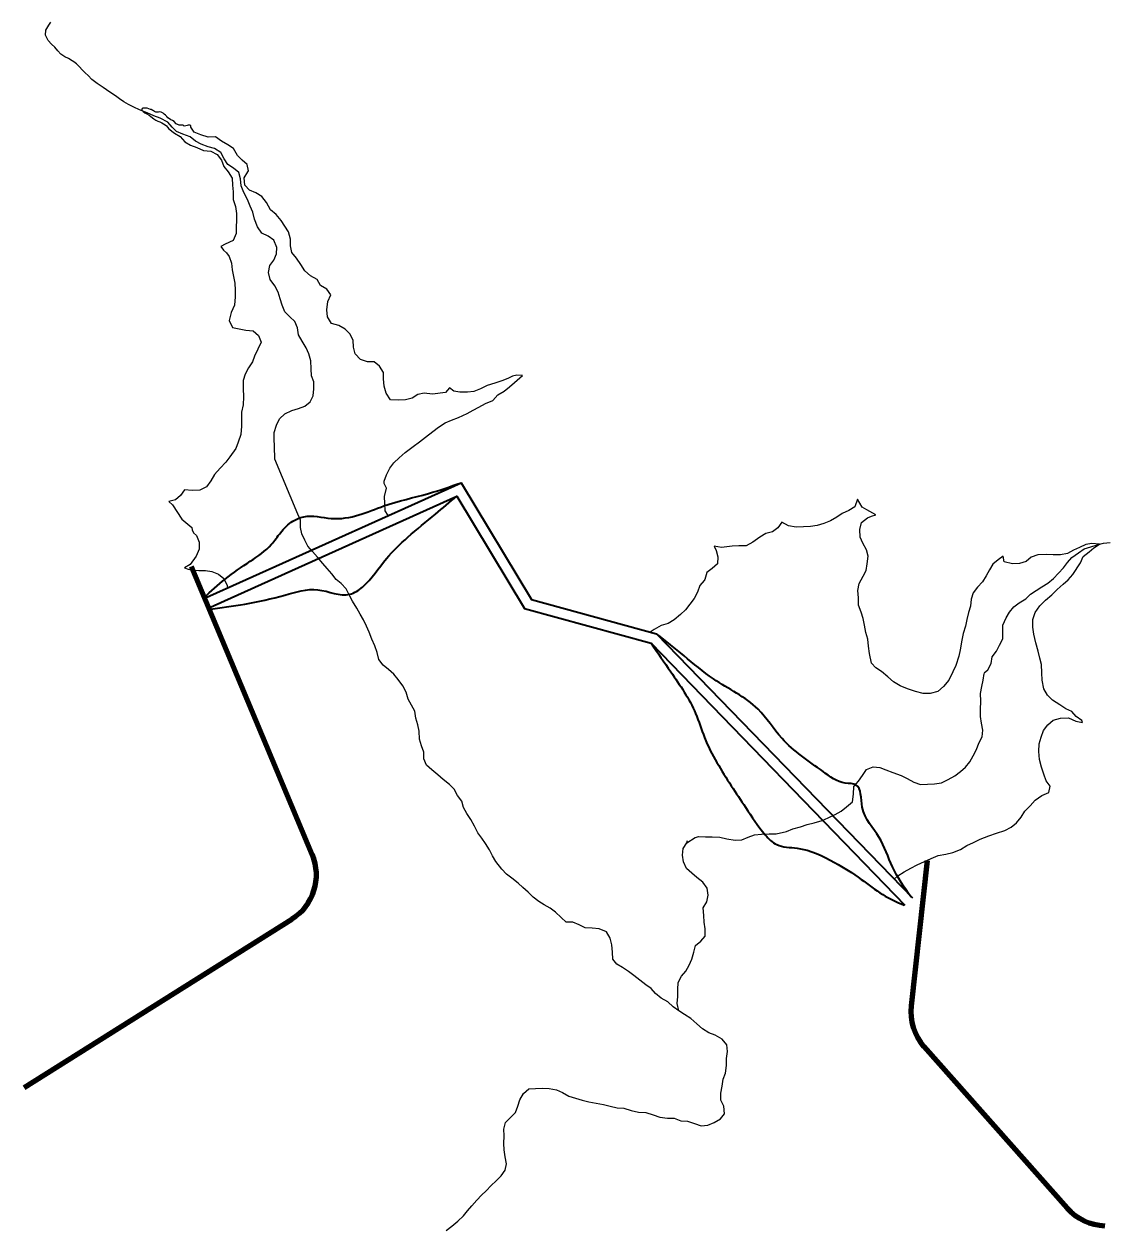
# Model space of a CAD drawing. Extents: x 553962 to 842807, y 8883888 to 9032388.
# Drawn here: x 699452 to 701518, y 8963368 to 8965670 of the extents above; entities that cross this region are included whole.
import ezdxf

# ---------------------------------------------------------------- set-up
doc = ezdxf.new("R2010")
doc.units = 0
doc.header["$LTSCALE"] = 200
for name, color, linetype, lineweight in [('24', 7, 'Continuous', 25), ('7', 7, 'Continuous', 90), ('8', 7, 'Continuous', 13)]:
    doc.layers.add(name, color=color, linetype=linetype, lineweight=lineweight)

msp = doc.modelspace()

# ---------------------------------------------------------------- linework, layer by layer
at = {"layer": '24'}
for points in [[(699735.1, 8965472.8), (699726.8, 8965482.6), (699712.3, 8965490.2), (699700.5, 8965494.7), (699687.2, 8965500.6), (699673.1, 8965506.1), (699661.8, 8965511.1), (699652, 8965516.5), (699643.1, 8965521.6), (699634.6, 8965527.2), (699627.1, 8965532.9), (699616.3, 8965540), (699603.6, 8965548.9), (699591.6, 8965556.5), (699581.9, 8965563.9), (699574.4, 8965571.7), (699568.9, 8965577), (699552.6, 8965593.7), (699547.4, 8965597.8), (699543.9, 8965600), (699537.2, 8965603.9), (699530.3, 8965607.4), (699522.3, 8965612.3), (699516.6, 8965618.6), (699511.3, 8965625.8), (699504.9, 8965631.9), (699498.1, 8965638.7), (699493.4, 8965648.5), (699494, 8965658.4), (699499.3, 8965668.1), (699503.1, 8965673.8)], [(699931.8, 8964837.8), (699930.8, 8964862.9), (699930.4, 8964876.2), (699930.5, 8964889.1), (699934.6, 8964903.3), (699940.7, 8964915.5), (699950.7, 8964925), (699964.2, 8964931.1), (699977, 8964935.1), (699989, 8964939.6), (699999.4, 8964947.8), (700004.9, 8964959.5), (700006.4, 8964972.4), (700005.8, 8964985.7), (700001.6, 8964997.5), (700000.7, 8965010.8), (700000.2, 8965025.8), (699996.7, 8965039.4), (699991.5, 8965050.8), (699983.6, 8965063.7), (699976.8, 8965075.8), (699975, 8965089.1), (699969.8, 8965101.2), (699960.2, 8965110.2), (699950.8, 8965119.6), (699945.8, 8965132.5), (699941.5, 8965144.7), (699937.8, 8965157.3), (699931.8, 8965169.2), (699922.8, 8965181.9), (699919.6, 8965195.3), (699921.8, 8965208.3), (699929.4, 8965218.6), (699935, 8965230.6), (699935.6, 8965243.1), (699929.5, 8965256.6), (699918.7, 8965264.4), (699906.5, 8965270), (699898.4, 8965282.6), (699892.8, 8965297.2), (699889.3, 8965310.3), (699884.5, 8965322), (699879.3, 8965334.9), (699872.2, 8965348), (699867.5, 8965360.9), (699866, 8965374.3), (699863, 8965386.5), (699852.8, 8965394.6), (699841.6, 8965401.4), (699834.5, 8965412.4), (699828.3, 8965424.5), (699816.2, 8965431.8), (699804.1, 8965435.5), (699791, 8965440.2), (699779.6, 8965445.8), (699769.4, 8965454.6), (699755.6, 8965459.3), (699743.5, 8965464.7), (699735.1, 8965472.8)], [(700122.6, 8964480.9), (700117.1, 8964494.1), (700111.8, 8964507), (700106.8, 8964518.9), (700101.1, 8964530.7), (700094.7, 8964541.6), (700088.2, 8964553.3), (700080.2, 8964566.8), (700073.9, 8964578.7), (700067.6, 8964590), (700058.5, 8964600.1), (700048.7, 8964608.3), (700040.7, 8964618.6), (700031.8, 8964629), (700023.2, 8964638.5), (700013.3, 8964651), (700003.7, 8964661.7), (699994.9, 8964671.7), (699988.9, 8964683.5), (699983.4, 8964695.1), (699980.8, 8964707.6), (699980.5, 8964721.2), (699975.7, 8964733.2), (699931.8, 8964837.8)], [(701287.6, 8964429.5), (701294.5, 8964435.5), (701301, 8964447.5), (701302.9, 8964460.4), (701310.9, 8964471.2), (701316.9, 8964482.7), (701323.4, 8964494.7), (701323.1, 8964507.7), (701323.1, 8964520.7), (701329.4, 8964534.6), (701336, 8964545.5), (701344.2, 8964555.7), (701354.7, 8964563.2), (701367, 8964571), (701376.1, 8964580), (701386.7, 8964587.2), (701397.7, 8964594), (701409, 8964600.9), (701420.2, 8964610.1), (701429.5, 8964619.9), (701439.2, 8964630.4), (701446.8, 8964640.4), (701455.1, 8964649.9), (701467.8, 8964659.1), (701478.5, 8964666.5), (701491.2, 8964670.5), (701503.8, 8964674.5), (701515.9, 8964677.6), (701528.7, 8964678.6)], [(700629.6, 8963841.8), (700618, 8963850.7), (700607.5, 8963858.3), (700596.4, 8963866.3), (700585.3, 8963872.3), (700577.9, 8963882.3), (700577.1, 8963895.6), (700575.9, 8963909.3), (700572.6, 8963922.5), (700565.5, 8963934.2), (700551.7, 8963940.3), (700538.2, 8963941.4), (700524.9, 8963941.7), (700513.3, 8963947.7), (700501.3, 8963953), (700488.6, 8963953.1), (700479.2, 8963961.6), (700467.9, 8963971.8), (700457.8, 8963979.6), (700446.7, 8963986), (700436, 8963992.4), (700425.1, 8964000.6), (700415.8, 8964010), (700405.9, 8964019.2), (700396.4, 8964027.6), (700384.9, 8964036.7), (700374.1, 8964044.4), (700365.2, 8964054.1), (700354.3, 8964068.5), (700347.8, 8964079.8), (700341.9, 8964091.4), (700334.5, 8964103.1), (700327.1, 8964113.5), (700319.4, 8964123.6), (700313.2, 8964136.3), (700306.5, 8964148.8), (700298.7, 8964160.7), (700292.2, 8964172.2), (700289, 8964184.4), (700280.5, 8964195.2), (700274.5, 8964206.8), (700265.2, 8964216.2), (700253.2, 8964225.8), (700243.1, 8964234.8), (700231.8, 8964244.1), (700221.2, 8964252.7), (700216.5, 8964265), (700216.1, 8964277.7), (700211.7, 8964290.1), (700208.1, 8964303), (700207.4, 8964317.7), (700204.9, 8964330), (700201.4, 8964343), (700199.1, 8964356), (700192.6, 8964368), (700186.2, 8964379.3), (700182.6, 8964392.6), (700176.5, 8964404.8), (700167.5, 8964416.9), (700159.2, 8964426.7), (700148.9, 8964435.9), (700138.4, 8964444.4), (700130.5, 8964455.3), (700127, 8964468.6), (700122.6, 8964480.9)], [(700629.6, 8963841.8), (700618, 8963850.7), (700607.5, 8963858.3), (700596.4, 8963866.3), (700585.3, 8963872.3), (700577.9, 8963882.3), (700577.1, 8963895.6), (700575.9, 8963909.3), (700572.6, 8963922.5), (700565.5, 8963934.2), (700551.7, 8963940.3), (700538.2, 8963941.4), (700524.9, 8963941.7), (700513.3, 8963947.7), (700501.3, 8963953), (700488.6, 8963953.1), (700479.2, 8963961.6), (700467.9, 8963971.8), (700457.8, 8963979.6), (700446.7, 8963986), (700436, 8963992.4), (700425.1, 8964000.6), (700415.8, 8964010), (700405.9, 8964019.2), (700396.4, 8964027.6), (700384.9, 8964036.7), (700374.1, 8964044.4), (700365.2, 8964054.1), (700354.3, 8964068.5), (700347.8, 8964079.8), (700341.9, 8964091.4), (700334.5, 8964103.1), (700327.1, 8964113.5), (700319.4, 8964123.6), (700313.2, 8964136.3), (700306.5, 8964148.8), (700298.7, 8964160.7), (700292.2, 8964172.2), (700289, 8964184.4), (700280.5, 8964195.2), (700274.5, 8964206.8), (700265.2, 8964216.2), (700253.2, 8964225.8), (700243.1, 8964234.8), (700231.8, 8964244.1), (700221.2, 8964252.7), (700216.5, 8964265), (700216.1, 8964277.7), (700211.7, 8964290.1), (700208.1, 8964303), (700207.4, 8964317.7), (700204.9, 8964330), (700201.4, 8964343), (700199.1, 8964356), (700192.6, 8964368), (700186.2, 8964379.3), (700182.6, 8964392.6), (700176.5, 8964404.8), (700167.5, 8964416.9), (700159.2, 8964426.7), (700148.9, 8964435.9), (700138.4, 8964444.4), (700130.5, 8964455.3), (700127, 8964468.6), (700122.6, 8964480.9)], [(700890.2, 8964121.8), (700909.7, 8964126), (700921.6, 8964131.4), (700936.4, 8964135.2), (700949.5, 8964139.6), (700962.7, 8964143), (700977.7, 8964147.3), (700989.3, 8964152.1), (701002.7, 8964158.4), (701014, 8964165), (701024.4, 8964173.3), (701035.6, 8964183), (701037.7, 8964197.4), (701038.2, 8964212), (701047.6, 8964222.3), (701055.1, 8964233.1), (701062.6, 8964244.8), (701075.2, 8964250.1), (701088, 8964248.6), (701099.8, 8964244.3), (701112.8, 8964239.1), (701128.7, 8964233.1), (701140.1, 8964227.3), (701152.8, 8964220.4), (701165.7, 8964216), (701179, 8964216.4), (701192.5, 8964217.5), (701205.7, 8964219.4), (701218.7, 8964225.3), (701231.4, 8964232.9), (701242.5, 8964241.1), (701252, 8964249.4), (701260.3, 8964259.6), (701266.6, 8964271.1), (701272.8, 8964283), (701277.3, 8964294.8), (701283.5, 8964307.1), (701284.8, 8964319.8), (701282.7, 8964333.1), (701280.8, 8964346.2), (701280.4, 8964359.6), (701280.9, 8964375.5), (701280.8, 8964390.3), (701283.1, 8964403.2), (701285.6, 8964415.8), (701287.5, 8964428.3)], [(700719.1, 8964104.7), (700734.9, 8964114.6), (700741.9, 8964116.7), (700754.7, 8964116.2), (700767.8, 8964116.2), (700782.1, 8964115.3), (700795.6, 8964112.2), (700811.3, 8964109.9), (700824.6, 8964110.4), (700836.4, 8964115.1), (700848.6, 8964119.9), (700862.2, 8964121), (700876.7, 8964121.4), (700890.2, 8964121.8)], [(700703.6, 8963783.4), (700700.8, 8963797.5), (700702.2, 8963810.6), (700701.8, 8963824), (700702.9, 8963837.4), (700709, 8963849.3), (700717.1, 8963859), (700723.7, 8963870.8), (700728.9, 8963882.3), (700732.4, 8963895.2), (700735.6, 8963908), (700746, 8963916.4), (700754.3, 8963926.3), (700753.9, 8963940.1), (700752.6, 8963952.7), (700751.5, 8963965.8), (700750.5, 8963980.4), (700757.3, 8963992), (700760, 8964004.6), (700758.2, 8964017.6), (700749.9, 8964029.1), (700738.3, 8964038.3), (700728.5, 8964046.3), (700718.7, 8964055.6), (700712.9, 8964068.1), (700710.9, 8964081.2), (700712.4, 8964093.8), (700719.2, 8964104.8), (700720.5, 8964109.2)], [(700654.5, 8963584.3), (700667.6, 8963579.9), (700681.9, 8963578.2), (700695.2, 8963578.2), (700707.4, 8963573.1), (700720.5, 8963572.3), (700733.8, 8963567.7), (700746.4, 8963563.5), (700759.3, 8963564.7), (700771.5, 8963569.5), (700783.2, 8963576.7), (700791.2, 8963586.3), (700790.1, 8963601.3), (700784.1, 8963612.5), (700783.9, 8963625.8), (700786.5, 8963639.5), (700788.3, 8963652.7), (700792.9, 8963664.4), (700795.2, 8963678.6), (700794.9, 8963692.4), (700797.2, 8963705.2), (700795.5, 8963718.1), (700786.4, 8963728.9), (700773.2, 8963736.8), (700761.2, 8963741), (700749.2, 8963748.9), (700738.4, 8963758.7), (700726.6, 8963768.7), (700714.8, 8963776.3), (700703.6, 8963783.4), (700693.1, 8963791.1), (700683.1, 8963800.2), (700670, 8963807.4), (700659.5, 8963816.3), (700651.2, 8963825.9), (700640.9, 8963833.3), (700629.6, 8963841.8)], [(700259, 8963363.1), (700270.2, 8963371.6), (700281.5, 8963380.9), (700292, 8963391.3), (700300.1, 8963400.8), (700307.9, 8963410.7), (700317.7, 8963421.4), (700326.7, 8963430.5), (700335.6, 8963439.4), (700344.9, 8963449), (700354.8, 8963458), (700364.4, 8963468), (700371.8, 8963478.3), (700374.5, 8963490.8), (700371.6, 8963504.1), (700369.7, 8963517.2), (700369.5, 8963529.8), (700370, 8963544.2), (700369.2, 8963557.2), (700372.3, 8963569.5), (700382.1, 8963579.6), (700391.9, 8963588.6), (700396.1, 8963601.2), (700399.6, 8963613.4), (700406.9, 8963625.3), (700417.1, 8963634.3), (700430.1, 8963635), (700442.9, 8963635.2), (700456.1, 8963634.7), (700469.7, 8963631.9), (700481.4, 8963627), (700493.8, 8963619.9), (700506.5, 8963616.5), (700519.3, 8963612.5), (700531.9, 8963609.2), (700545.6, 8963607), (700559.7, 8963604.1), (700572.4, 8963600.7), (700585.9, 8963598.1), (700598.7, 8963597), (700612.5, 8963592.4), (700627, 8963589.4), (700640.7, 8963588.8), (700654.5, 8963584.3)]]:
    msp.add_lwpolyline(points, dxfattribs=at)
at = {"layer": '7'}
for p, q in [((700003.2, 8964082.2), (699772.1, 8964632.7)), ((701178.7, 8964070.5), (701147.8, 8963792.6)), ((699452.2, 8963636.5), (699964.3, 8963958.8)), ((701172.4, 8963715.2), (701446.3, 8963406.1))]:
    msp.add_line(p, q, dxfattribs=at)
for centre, start, end in [((699911, 8964043.5), 302.1875, 22.7753), ((701247.2, 8963781.5), 173.6629, 221.5386), ((701521.1, 8963472.4), 221.5386, 268.4342)]:
    msp.add_arc(centre, 100, start, end, dxfattribs=at)
at = {"layer": '8'}
msp.add_line((701115.5, 8964035.3), (701122.8, 8964041.2), dxfattribs=at)
for points in [[(699699.5, 8965504), (699698.5, 8965504.7), (699695.2, 8965506.4), (699693.9, 8965506.9), (699690.8, 8965508.2), (699687.5, 8965509), (699684.4, 8965509.3), (699681.6, 8965509.4), (699679.5, 8965509.1), (699678, 8965508.3), (699677.1, 8965506.8), (699677.5, 8965505.1), (699677.7, 8965505)], [(699677.7, 8965505), (699679.7, 8965503.1), (699683.1, 8965500.6), (699687, 8965498.4), (699691, 8965495.8), (699694.8, 8965493.1), (699700.1, 8965489), (699704.2, 8965486.5), (699708.2, 8965484.4), (699711.7, 8965482.8), (699715.7, 8965480.9), (699718.5, 8965479.2), (699721.7, 8965477.5), (699724.5, 8965475.4), (699726.6, 8965472.8)], [(699777.6, 8965463.6), (699771.1, 8965472.6), (699771, 8965475.6), (699769, 8965476.9), (699766.1, 8965476.6), (699763.8, 8965475.9), (699761.1, 8965475.2), (699758.5, 8965474.7), (699756.1, 8965476.7), (699752.6, 8965476.5), (699748.9, 8965476.6), (699746.1, 8965478), (699745.3, 8965478), (699743.2, 8965479.3), (699738.9, 8965483.7), (699735.8, 8965485.7), (699732.8, 8965487.2), (699729.9, 8965488.8), (699727.3, 8965490.9), (699724.9, 8965493.2), (699722.3, 8965495.9), (699720.2, 8965498), (699717.8, 8965499.6), (699714.2, 8965501.6), (699712, 8965502.1), (699709.4, 8965501.8), (699706.8, 8965501.4), (699704.1, 8965501.5), (699701.5, 8965502.7), (699699.5, 8965504)], [(699726.6, 8965472.8), (699729.2, 8965469.7), (699739.5, 8965461.7), (699750.5, 8965454.9), (699759.3, 8965445), (699770.2, 8965438.4), (699782.6, 8965433.8), (699795.2, 8965428.1), (699808.9, 8965426.7), (699821.4, 8965420.9), (699829.3, 8965409.6), (699833.9, 8965397.8), (699842.5, 8965387.4), (699850.2, 8965375.4), (699850.6, 8965362.2), (699851.6, 8965349.1), (699852.2, 8965334.4), (699856.2, 8965321.5), (699858.3, 8965307.9), (699858.5, 8965295.3), (699857.9, 8965281.7), (699857.4, 8965269.5), (699851.7, 8965256)], [(699804.2, 8965454), (699790.4, 8965458.1), (699777.6, 8965463.6)], [(700148.5, 8964730.2), (700142.3, 8964739.1), (700141.6, 8964753.6), (700141.2, 8964766.6), (700145, 8964782.5), (700140.4, 8964791.8), (700140.4, 8964795.8), (700145.1, 8964807.9), (700151.1, 8964820.6), (700159.2, 8964831.1), (700169.3, 8964840.7), (700180.9, 8964851), (700196.2, 8964862.3), (700208.3, 8964871.1), (700219.3, 8964879.9), (700233.7, 8964890.7), (700244.7, 8964899.3), (700257.1, 8964907.8), (700269.4, 8964912.7), (700282.4, 8964917.7), (700299.1, 8964925.2), (700310.5, 8964931.7), (700321.6, 8964937.5), (700334.5, 8964944.5), (700348, 8964950.5), (700358.1, 8964961.1), (700369.7, 8964968.4), (700380.2, 8964976.4), (700389.8, 8964984.4), (700404.7, 8964998.1), (700393.9, 8964998.4), (700385.9, 8964997), (700377.2, 8964992.5), (700365.2, 8964987.8), (700352, 8964983.6), (700337.5, 8964978.7), (700324.4, 8964972.6), (700312.2, 8964967.2), (700299.7, 8964966.5), (700285.4, 8964966.1), (700273.7, 8964968), (700265.2, 8964974.2), (700258.1, 8964965.6), (700232.8, 8964962.1), (700217.3, 8964964), (700204.8, 8964961.5), (700194, 8964954.6), (700181.1, 8964951.3), (700167.7, 8964950.9), (700152.4, 8964951.7), (700144.6, 8964964.5), (700140.5, 8964977.9), (700139, 8964991.4), (700139.1, 8965004.1), (700131.4, 8965015.9), (700121.5, 8965024.1), (700109, 8965024.1), (700095.2, 8965028.5), (700085, 8965039.5), (700081.9, 8965052.4), (700081.3, 8965065.4), (700074.7, 8965077.5), (700066, 8965086.7), (700053.6, 8965093.9), (700039.6, 8965097.7), (700032.2, 8965110.4), (700030.7, 8965123.9), (700033, 8965139.4), (700038.5, 8965152.3), (700030.9, 8965162.9), (700018.7, 8965169.9), (700012.3, 8965181.3), (700000, 8965188.6), (699989.1, 8965198), (699981.1, 8965210), (699973.2, 8965222.5), (699964.3, 8965233.4), (699961.4, 8965246), (699961.2, 8965259), (699957.6, 8965272.7), (699950.8, 8965283.8), (699943.4, 8965294.3), (699934, 8965305.8), (699923.4, 8965314.8), (699915.5, 8965328.8), (699907, 8965340.2), (699895.1, 8965347.3), (699883, 8965352.4), (699874.3, 8965362.2), (699873, 8965375.9), (699879.9, 8965387.4), (699881.5, 8965389.2), (699878.8, 8965401.5), (699869.3, 8965410.1), (699859.9, 8965418.5), (699852.5, 8965431.8), (699841.9, 8965439.4), (699829.8, 8965446.2), (699818.2, 8965454.3), (699804.2, 8965454)], [(699851.7, 8965256), (699836.9, 8965249.4), (699828.5, 8965244.4), (699833.2, 8965237.6), (699839.3, 8965232.4), (699844.2, 8965225.3), (699849, 8965212.8), (699849.9, 8965200.3), (699852.3, 8965187.3), (699855, 8965174.9), (699855.5, 8965161), (699855.8, 8965148.5), (699854.6, 8965132.8), (699848.3, 8965118.6), (699844.4, 8965103.1), (699850.7, 8965089.8), (699863.6, 8965087.2), (699876.2, 8965084.9), (699890, 8965083.2), (699900.2, 8965074.7), (699905.7, 8965061.9), (699892.6, 8965035.2)], [(699892.6, 8965035.2), (699888.8, 8965024.2), (699881.4, 8965012.8), (699874.9, 8965000.8), (699871.2, 8964988.4), (699870.9, 8964973.1), (699871.4, 8964957.4), (699871.2, 8964941.8), (699868, 8964927.7), (699867.7, 8964915.1), (699868.1, 8964901.4), (699866.7, 8964885.3), (699861.5, 8964870.8), (699856.9, 8964858.6), (699845.8, 8964842.3), (699837.6, 8964832.2), (699827, 8964821), (699815.9, 8964808.8), (699809.1, 8964796.9), (699801.1, 8964785.1), (699788.2, 8964778.7), (699773.8, 8964778.3), (699759, 8964779.2), (699751.3, 8964768.7), (699741.6, 8964760.2), (699729, 8964757.1), (699735.8, 8964750.9)], [(701048.6, 8964600.6), (701056, 8964614.2), (701061.7, 8964625.4), (701064, 8964637.7), (701065.5, 8964652.6), (701062.8, 8964665), (701055.7, 8964677.2), (701050.6, 8964688.8), (701049.6, 8964703.4), (701053, 8964716.7), (701064.3, 8964725.7), (701072.4, 8964728.8), (701080.5, 8964731.7), (701063.5, 8964741.1), (701054.1, 8964746.4), (701045.6, 8964761.8), (701040.4, 8964747), (701028.6, 8964740), (701016.4, 8964734.1), (701005.9, 8964726.9), (700993.8, 8964720.3), (700981.1, 8964714.8), (700968.5, 8964711.1), (700955.8, 8964709.1), (700942.4, 8964708.7), (700928.4, 8964708.3), (700913.2, 8964710.3), (700900.7, 8964717.5), (700892.8, 8964706.9), (700882.8, 8964699.3), (700870.3, 8964696.1), (700858.4, 8964689.2), (700845.5, 8964679.2), (700832.3, 8964672.6), (700818.7, 8964672.2), (700805.5, 8964671.8), (700785.3, 8964669.5), (700771.5, 8964671.7), (700775, 8964663.4), (700778.3, 8964651.2), (700777.8, 8964638.2), (700767.8, 8964629.3), (700757.7, 8964621.7), (700753.3, 8964607.9), (700752.1, 8964606.3), (700743.7, 8964596.6), (700739.3, 8964583.7), (700733.2, 8964571.5), (700724.6, 8964561), (700716.3, 8964550.1), (700706.8, 8964541.1), (700695.1, 8964531.2), (700683.2, 8964523.6), (700670.2, 8964520.3), (700656.6, 8964512.4), (700649.1, 8964507.4)], [(699735.8, 8964750.9), (699753.8, 8964723.5), (699772.8, 8964707.3), (699773.8, 8964703.1)], [(699773.8, 8964703.1), (699776.1, 8964697.5), (699781.6, 8964692.4), (699786.8, 8964679.7), (699786.8, 8964665.9), (699781.1, 8964652.4), (699769.9, 8964637), (699759.1, 8964630.2), (699766.1, 8964627.5), (699774.6, 8964626.1), (699786.1, 8964625.2), (699799, 8964625.5), (699811.3, 8964623.2), (699824, 8964618), (699834, 8964610), (699840.7, 8964596.4), (699841.2, 8964591.9), (700148.5, 8964730.2)], [(701471.7, 8964640.1), (701476.9, 8964652.2), (701488, 8964661), (701497.4, 8964668.6), (701508, 8964675.6), (701493.2, 8964676.6), (701481.9, 8964674.9), (701469.7, 8964668.9), (701458.1, 8964663.8), (701446.7, 8964657.6), (701433.3, 8964655.3), (701419.6, 8964655), (701406.8, 8964655.7), (701390.4, 8964655.2), (701377.3, 8964650.9), (701367.8, 8964642.1), (701355.3, 8964638.3), (701341.6, 8964637.9), (701325.8, 8964641.7), (701324, 8964652.5), (701314.4, 8964645.9), (701304.4, 8964637.5), (701297.5, 8964626.7), (701291.1, 8964614.7), (701284.5, 8964603.5), (701274.6, 8964593.1), (701266.3, 8964582.7), (701262.7, 8964570.5), (701261.6, 8964557.3), (701257.9, 8964545), (701254.3, 8964531.8), (701251.9, 8964518.7), (701247.7, 8964504.7), (701244.7, 8964492), (701241.4, 8964473.4), (701239.1, 8964461.1), (701233.7, 8964443.5), (701227.7, 8964431.2), (701220, 8964415.7), (701210.1, 8964403.6), (701198.8, 8964393.7), (701184.6, 8964390), (701171.1, 8964390.3), (701156.1, 8964393.7), (701141.3, 8964398.8), (701126.9, 8964404.8), (701114.4, 8964412.5), (701103.1, 8964421.8), (701091.5, 8964432.2), (701080.3, 8964438.8), (701072, 8964448.2), (701068.4, 8964466.6), (701066.4, 8964480.6), (701065, 8964493.8), (701061.1, 8964506.6), (701058.8, 8964520.8), (701056, 8964533.3), (701052.4, 8964545.4), (701047.6, 8964558.8), (701047.2, 8964572.8), (701046, 8964587), (701048.6, 8964600.6)], [(701122.8, 8964041.2), (701134.8, 8964048.9), (701147.5, 8964056.3), (701159.7, 8964062.2), (701173.6, 8964068.5), (701186, 8964074.8), (701199.4, 8964080), (701214.2, 8964082.8), (701227.4, 8964086.2), (701242.1, 8964092), (701254.6, 8964099.7), (701267.1, 8964105.3), (701279.9, 8964111.2), (701296.3, 8964118.1), (701311.2, 8964123), (701326.9, 8964128.1), (701338.9, 8964134.7), (701349.4, 8964142.6), (701358.1, 8964153.7), (701365, 8964165.1), (701375.4, 8964175.5), (701385.3, 8964186.3), (701397.7, 8964194.9), (701411.2, 8964200.5), (701413.8, 8964212.9), (701406.1, 8964223), (701401.4, 8964235.6), (701397.3, 8964249.4), (701393.4, 8964263.8), (701392.2, 8964279.2), (701392.4, 8964293.8), (701396.4, 8964306.8), (701401, 8964319.5), (701409.2, 8964329.8), (701419.6, 8964339.2), (701433.3, 8964343), (701448.8, 8964343.2), (701462.6, 8964337.3), (701475.8, 8964334.8), (701474, 8964338.2), (701463.7, 8964346), (701455.2, 8964355.3), (701443.9, 8964360.8), (701432.3, 8964368.2), (701418, 8964377.3), (701408.4, 8964386.8), (701401.7, 8964398.9), (701398.2, 8964415.6), (701397.7, 8964429.6), (701397.2, 8964445.2), (701394, 8964457.7), (701390.8, 8964471.2), (701386, 8964486.6), (701382.3, 8964503.2), (701380.9, 8964517), (701380.6, 8964531.6), (701385, 8964545), (701393.8, 8964557.4), (701404.8, 8964568.3), (701417.1, 8964578.8), (701427.3, 8964588.8), (701438.5, 8964599.2), (701448.2, 8964607.4), (701457.2, 8964617.3), (701471.7, 8964640.1)], [(700649.1, 8964507.4), (700661.4, 8964504), (701115.5, 8964035.3)], [(701122.8, 8964041.2), (701115.5, 8964035.3), (701122.8, 8964041.2)]]:
    msp.add_lwpolyline(points, dxfattribs=at)
at = {"layer": '8', "lineweight": 35}
for points in [[(699794.5, 8964570.9), (700287.5, 8964792.8), (700422, 8964569.8), (700661.4, 8964504), (701150.5, 8963999.2)], [(699802.7, 8964552.6), (700279.6, 8964767.3), (700409, 8964552.6), (700650.8, 8964486.2), (701136.1, 8963985.3)]]:
    msp.add_lwpolyline(points, dxfattribs=at)
for points in [[(699795.9, 8964573.1), (699836.8, 8964608.8), (699884.5, 8964642.9), (699925.3, 8964675.3), (699942.4, 8964697.5), (699966.2, 8964719.6), (699986.7, 8964728.1), (700039.4, 8964724.7), (700092.2, 8964731.5), (700139.9, 8964748.6), (700225.1, 8964772.4), (700287.5, 8964792.8)], [(699804.4, 8964550.9), (699874.3, 8964561.1), (699950.9, 8964578.2), (700013.9, 8964588.4), (700075.2, 8964579.9), (700099.1, 8964593.5), (700145, 8964648), (700185.9, 8964688.9), (700238.7, 8964733.2), (700279.6, 8964767.3)], [(701148.1, 8964000.6), (701112.3, 8964058.5), (701086.8, 8964114.8), (701054.4, 8964172.7), (701042.5, 8964215.3), (701022.1, 8964218.7), (700979.5, 8964240.8), (700901.1, 8964303.9), (700855.2, 8964360.1), (700770, 8964418), (700713.8, 8964462.3), (700661.4, 8964504)], [(700650.8, 8964486.2), (700688.3, 8964431.7), (700736, 8964351.6), (700753, 8964305.6), (700776.8, 8964257.9), (700804.1, 8964213.6), (700831.3, 8964172.7), (700868.8, 8964119.9), (700890.9, 8964101.1), (700930.1, 8964094.3), (701001.6, 8964067), (701052.7, 8964034.7), (701093.6, 8964005.7), (701134.4, 8963985.3)]]:
    msp.add_spline(points, degree=3, dxfattribs=at)

doc.saveas('drawing.dxf')
